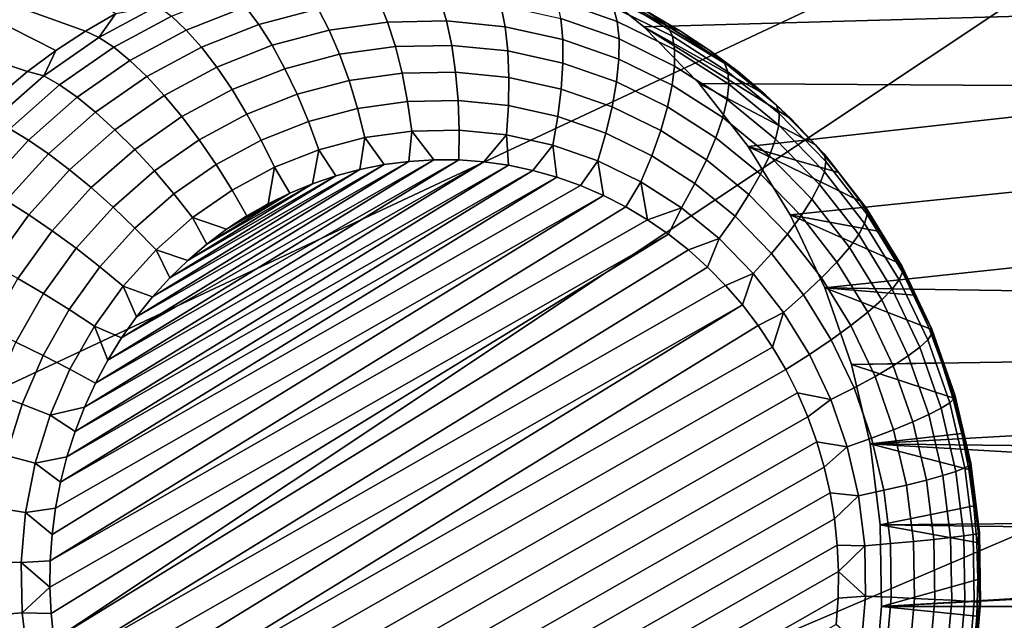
# Model space of a CAD drawing. Header units: metres. Extents: x -22 to 239, y -22 to 22.
# Tile 298 of 325: x 216.237 to 217.6, y 9.044 to 9.876. Entities that reach past the tile are written whole.
import ezdxf

# ---------------------------------------------------------------- set-up
doc = ezdxf.new("R2010")
doc.units = ezdxf.units.M
doc.layers.add('solid_10_151_033_XXX', color=7, linetype='CONTINUOUS')

msp = doc.modelspace()

# ---------------------------------------------------------------- linework, layer by layer
at = {"layer": 'solid_10_151_033_XXX'}
for points in [[(217.055054, 11.525182, 228.631424), (215.114899, 10.037018, 230.053619), (215.390793, 9.776317, 230.154037)], [(217.658005, 10.936286, 228.850876), (217.055054, 11.525182, 228.631424), (215.390793, 9.776317, 230.154037), (215.659378, 9.506945, 230.251785)], [(218.228439, 10.311656, 229.058487), (217.658005, 10.936286, 228.850876), (215.659378, 9.506945, 230.251785), (215.920288, 9.229296, 230.346756)], [(218.228439, 10.311656, 229.058487), (215.920288, 9.229296, 230.346756), (216.173325, 8.943561, 230.438858)], [(218.764389, 9.653443, 229.253571), (218.228439, 10.311656, 229.058487), (216.173325, 8.943561, 230.438858), (216.418396, 8.649867, 230.528046)], [(216.369919, 9.884228, 184.801743), (216.327759, 9.860033, 184.786392), (216.008209, 9.97488, 185.470459), (216.103104, 10.025855, 185.50499)], [(217.192062, 9.83327, 185.100983), (217.151291, 9.860033, 185.086136), (216.925369, 9.993113, 185.804276), (217.016357, 9.934763, 185.837387)], [(217.151291, 9.860033, 185.086136), (217.109116, 9.884228, 185.070786), (216.925369, 9.993113, 185.804276)], [(216.247742, 9.80403, 184.757278), (215.919281, 9.912919, 185.43808), (216.008209, 9.97488, 185.470459), (216.286987, 9.83327, 184.771561)], [(216.286987, 9.83327, 184.771561), (216.008209, 9.97488, 185.470459), (216.327759, 9.860033, 184.786392)], [(217.063919, 9.873321, 184.931168), (216.980865, 9.9024, 184.900955), (216.973557, 9.922642, 184.93689), (217.058701, 9.892828, 184.96788)], [(217.948166, 9.889766, 186.176544), (217.1008, 9.865806, 185.868118), (217.016357, 9.934763, 185.837387)], [(217.268875, 9.772411, 185.128937), (217.231293, 9.80403, 185.115265), (217.016357, 9.934763, 185.837387), (217.1008, 9.865806, 185.868118)], [(217.231293, 9.80403, 185.115265), (217.192062, 9.83327, 185.100983), (217.016357, 9.934763, 185.837387)], [(216.247742, 9.80403, 184.757278), (216.210159, 9.772411, 184.743591), (215.919281, 9.912919, 185.43808)], [(216.549316, 9.893811, 184.743881), (216.467361, 9.861448, 184.71405), (216.447067, 9.880655, 184.74527), (216.531113, 9.913836, 184.775848)], [(216.649963, 9.89085, 184.745392), (216.567749, 9.869153, 184.715469), (216.549316, 9.893811, 184.743881), (216.634171, 9.916205, 184.774765)], [(216.427887, 9.895042, 184.779617), (216.346405, 9.851264, 184.749969), (216.369919, 9.884228, 184.801743)], [(216.447067, 9.880655, 184.74527), (216.367065, 9.83767, 184.716141), (216.346405, 9.851264, 184.749969), (216.427887, 9.895042, 184.779617)], [(216.746017, 9.872549, 184.74939), (216.665176, 9.861224, 184.719971), (216.649963, 9.89085, 184.745392), (216.733948, 9.902616, 184.775955)], [(216.82753, 9.874171, 184.779053), (216.746017, 9.872549, 184.74939), (216.733948, 9.902616, 184.775955), (216.818634, 9.904302, 184.806778)], [(216.908691, 9.866071, 184.808594), (216.82753, 9.874171, 184.779053), (216.818634, 9.904302, 184.806778), (216.902969, 9.895885, 184.837479)], [(216.988495, 9.848351, 184.837646), (216.908691, 9.866071, 184.808594), (216.902969, 9.895885, 184.837479), (216.985886, 9.877475, 184.867645)], [(217.066345, 9.849299, 184.896942), (216.985886, 9.877475, 184.867645), (216.980865, 9.9024, 184.900955), (217.063919, 9.873321, 184.931168)], [(217.133774, 9.866935, 185.036545), (217.050797, 9.90744, 185.006348), (217.065704, 9.905772, 185.054993), (217.109116, 9.884228, 185.070786)], [(217.140167, 9.853057, 184.997528), (217.058701, 9.892828, 184.96788), (217.050797, 9.90744, 185.006348), (217.133774, 9.866935, 185.036545)], [(216.346405, 9.851264, 184.749969), (216.327759, 9.860033, 184.786392), (216.369919, 9.884228, 184.801743)], [(216.567749, 9.869153, 184.715469), (216.488342, 9.837796, 184.686554), (216.467361, 9.861448, 184.71405), (216.549316, 9.893811, 184.743881)], [(216.665176, 9.861224, 184.719971), (216.58606, 9.840341, 184.691162), (216.567749, 9.869153, 184.715469), (216.649963, 9.89085, 184.745392)], [(217.143372, 9.83453, 184.960098), (217.063919, 9.873321, 184.931168), (217.058701, 9.892828, 184.96788), (217.140167, 9.853057, 184.997528)], [(217.948166, 9.889766, 186.176544), (217.981384, 9.78232, 186.188629), (217.177292, 9.787395, 185.895966), (217.1008, 9.865806, 185.868118)], [(217.133774, 9.866935, 185.036545), (217.109116, 9.884228, 185.070786), (217.151291, 9.860033, 185.086136)], [(216.467361, 9.861448, 184.71405), (216.389313, 9.819522, 184.685638), (216.367065, 9.83767, 184.716141), (216.447067, 9.880655, 184.74527)], [(216.58606, 9.840341, 184.691162), (216.509628, 9.810161, 184.663345), (216.488342, 9.837796, 184.686554), (216.567749, 9.869153, 184.715469)], [(216.756805, 9.838734, 184.727142), (216.67952, 9.827906, 184.699005), (216.665176, 9.861224, 184.719971), (216.746017, 9.872549, 184.74939)], [(216.834747, 9.840285, 184.755508), (216.756805, 9.838734, 184.727142), (216.746017, 9.872549, 184.74939), (216.82753, 9.874171, 184.779053)], [(216.912354, 9.83254, 184.783752), (216.834747, 9.840285, 184.755508), (216.82753, 9.874171, 184.779053), (216.908691, 9.866071, 184.808594)], [(217.065933, 9.821233, 184.865829), (216.988495, 9.848351, 184.837646), (216.985886, 9.877475, 184.867645), (217.066345, 9.849299, 184.896942)], [(217.143326, 9.811715, 184.924957), (217.066345, 9.849299, 184.896942), (217.063919, 9.873321, 184.931168), (217.143372, 9.83453, 184.960098)], [(216.286987, 9.83327, 184.771561), (216.327759, 9.860033, 184.786392), (216.346405, 9.851264, 184.749969), (216.270035, 9.798052, 184.722168)], [(216.488342, 9.837796, 184.686554), (216.412735, 9.797174, 184.659042), (216.389313, 9.819522, 184.685638), (216.467361, 9.861448, 184.71405)], [(216.67952, 9.827906, 184.699005), (216.603867, 9.807938, 184.671463), (216.58606, 9.840341, 184.691162), (216.665176, 9.861224, 184.719971)], [(216.988663, 9.815597, 184.811523), (216.912354, 9.83254, 184.783752), (216.908691, 9.866071, 184.808594), (216.988495, 9.848351, 184.837646)], [(217.338531, 9.702473, 185.154282), (217.304657, 9.738521, 185.141953), (217.1008, 9.865806, 185.868118), (217.177292, 9.787395, 185.895966)], [(217.304657, 9.738521, 185.141953), (217.268875, 9.772411, 185.128937), (217.1008, 9.865806, 185.868118)], [(217.21196, 9.816798, 185.065002), (217.133774, 9.866935, 185.036545), (217.151291, 9.860033, 185.086136), (217.192062, 9.83327, 185.100983)], [(217.216934, 9.803829, 185.025482), (217.140167, 9.853057, 184.997528), (217.133774, 9.866935, 185.036545), (217.21196, 9.816798, 185.065002)], [(216.270035, 9.798052, 184.722168), (216.346405, 9.851264, 184.749969), (216.367065, 9.83767, 184.716141), (216.292068, 9.785422, 184.688858)], [(216.603867, 9.807938, 184.671463), (216.530777, 9.779079, 184.644867), (216.509628, 9.810161, 184.663345), (216.58606, 9.840341, 184.691162)], [(216.840164, 9.803304, 184.736572), (216.766129, 9.80183, 184.709625), (216.756805, 9.838734, 184.727142), (216.834747, 9.840285, 184.755508)], [(216.913895, 9.795946, 184.763412), (216.840164, 9.803304, 184.736572), (216.834747, 9.840285, 184.755508), (216.912354, 9.83254, 184.783752)], [(217.062714, 9.789667, 184.83847), (216.988663, 9.815597, 184.811523), (216.988495, 9.848351, 184.837646), (217.065933, 9.821233, 184.865829)], [(217.140045, 9.785058, 184.892807), (217.065933, 9.821233, 184.865829), (217.066345, 9.849299, 184.896942), (217.143326, 9.811715, 184.924957)], [(217.218246, 9.786515, 184.98735), (217.143372, 9.83453, 184.960098), (217.140167, 9.853057, 184.997528), (217.216934, 9.803829, 185.025482)], [(216.270035, 9.798052, 184.722168), (216.247742, 9.80403, 184.757278), (216.286987, 9.83327, 184.771561)], [(216.292068, 9.785422, 184.688858), (216.367065, 9.83767, 184.716141), (216.389313, 9.819522, 184.685638), (216.316177, 9.768561, 184.659027)], [(216.509628, 9.810161, 184.663345), (216.436844, 9.771063, 184.636856), (216.412735, 9.797174, 184.659042), (216.488342, 9.837796, 184.686554)], [(216.692703, 9.791544, 184.682907), (216.620834, 9.772575, 184.656738), (216.603867, 9.807938, 184.671463), (216.67952, 9.827906, 184.699005)], [(216.766129, 9.80183, 184.709625), (216.692703, 9.791544, 184.682907), (216.67952, 9.827906, 184.699005), (216.756805, 9.838734, 184.727142)], [(216.986389, 9.77985, 184.789795), (216.913895, 9.795946, 184.763412), (216.912354, 9.83254, 184.783752), (216.988663, 9.815597, 184.811523)], [(217.215881, 9.765194, 184.95137), (217.143326, 9.811715, 184.924957), (217.143372, 9.83453, 184.960098), (217.218246, 9.786515, 184.98735)], [(217.21196, 9.816798, 185.065002), (217.192062, 9.83327, 185.100983), (217.231293, 9.80403, 185.115265)], [(216.316177, 9.768561, 184.659027), (216.389313, 9.819522, 184.685638), (216.412735, 9.797174, 184.659042), (216.341858, 9.747799, 184.63324)], [(217.056732, 9.755219, 184.815399), (216.986389, 9.77985, 184.789795), (216.988663, 9.815597, 184.811523), (217.062714, 9.789667, 184.83847)], [(217.13356, 9.755077, 184.864258), (217.062714, 9.789667, 184.83847), (217.065933, 9.821233, 184.865829), (217.140045, 9.785058, 184.892807)], [(217.284378, 9.757662, 185.09137), (217.21196, 9.816798, 185.065002), (217.231293, 9.80403, 185.115265), (217.268875, 9.772411, 185.128937)], [(217.28804, 9.745764, 185.051361), (217.216934, 9.803829, 185.025482), (217.21196, 9.816798, 185.065002), (217.284378, 9.757662, 185.09137)], [(216.270035, 9.798052, 184.722168), (216.199738, 9.736074, 184.696579), (216.210159, 9.772411, 184.743591), (216.247742, 9.80403, 184.757278)], [(216.530777, 9.779079, 184.644867), (216.461197, 9.741695, 184.619537), (216.436844, 9.771063, 184.636856), (216.509628, 9.810161, 184.663345)], [(216.620834, 9.772575, 184.656738), (216.551407, 9.745161, 184.63147), (216.530777, 9.779079, 184.644867), (216.603867, 9.807938, 184.671463)], [(216.773773, 9.762559, 184.697205), (216.704468, 9.752849, 184.671982), (216.692703, 9.791544, 184.682907), (216.766129, 9.80183, 184.709625)], [(216.843674, 9.763949, 184.722641), (216.773773, 9.762559, 184.697205), (216.766129, 9.80183, 184.709625), (216.840164, 9.803304, 184.736572)], [(216.913269, 9.757005, 184.747971), (216.843674, 9.763949, 184.722641), (216.840164, 9.803304, 184.736572), (216.913895, 9.795946, 184.763412)], [(217.209869, 9.740281, 184.918213), (217.140045, 9.785058, 184.892807), (217.143326, 9.811715, 184.924957), (217.215881, 9.765194, 184.95137)], [(217.287613, 9.72988, 185.012589), (217.218246, 9.786515, 184.98735), (217.216934, 9.803829, 185.025482), (217.28804, 9.745764, 185.051361)], [(216.292068, 9.785422, 184.688858), (216.223053, 9.724567, 184.663727), (216.199738, 9.736074, 184.696579), (216.270035, 9.798052, 184.722168)], [(216.341858, 9.747799, 184.63324), (216.412735, 9.797174, 184.659042), (216.436844, 9.771063, 184.636856), (216.368637, 9.723538, 184.61203)], [(216.704468, 9.752849, 184.671982), (216.636627, 9.734942, 184.647278), (216.620834, 9.772575, 184.656738), (216.692703, 9.791544, 184.682907)], [(216.981689, 9.74181, 184.772873), (216.913269, 9.757005, 184.747971), (216.913895, 9.795946, 184.763412), (216.986389, 9.77985, 184.789795)], [(217.124039, 9.72236, 184.83989), (217.056732, 9.755219, 184.815399), (217.062714, 9.789667, 184.83847), (217.13356, 9.755077, 184.864258)], [(217.981384, 9.78232, 186.188629), (217.245178, 9.700195, 185.92067), (217.177292, 9.787395, 185.895966)], [(217.338531, 9.702473, 185.154282), (217.177292, 9.787395, 185.895966), (217.245178, 9.700195, 185.92067), (217.370377, 9.664391, 185.165878)], [(217.283081, 9.71032, 184.975815), (217.215881, 9.765194, 184.95137), (217.218246, 9.786515, 184.98735), (217.287613, 9.72988, 185.012589)], [(216.316177, 9.768561, 184.659027), (216.248856, 9.709207, 184.634521), (216.223053, 9.724567, 184.663727), (216.292068, 9.785422, 184.688858)], [(216.551407, 9.745161, 184.63147), (216.485291, 9.709647, 184.607407), (216.461197, 9.741695, 184.619537), (216.530777, 9.779079, 184.644867)], [(216.636627, 9.734942, 184.647278), (216.571091, 9.709064, 184.623428), (216.551407, 9.745161, 184.63147), (216.620834, 9.772575, 184.656738)], [(217.048096, 9.718558, 184.797043), (216.981689, 9.74181, 184.772873), (216.986389, 9.77985, 184.789795), (217.056732, 9.755219, 184.815399)], [(217.200333, 9.712264, 184.888565), (217.13356, 9.755077, 184.864258), (217.140045, 9.785058, 184.892807), (217.209869, 9.740281, 184.918213)], [(217.981384, 9.78232, 186.188629), (218.025757, 9.679392, 186.204773), (217.303406, 9.605561, 185.941864), (217.245178, 9.700195, 185.92067)], [(217.284378, 9.757662, 185.09137), (217.268875, 9.772411, 185.128937), (217.304657, 9.738521, 185.141953)], [(216.341858, 9.747799, 184.63324), (216.276642, 9.690289, 184.609512), (216.248856, 9.709207, 184.634521), (216.316177, 9.768561, 184.659027)], [(216.368637, 9.723538, 184.61203), (216.436844, 9.771063, 184.636856), (216.461197, 9.741695, 184.619537), (216.395966, 9.696255, 184.595795)], [(216.779617, 9.721684, 184.690109), (216.7146, 9.712574, 184.666443), (216.704468, 9.752849, 184.671982), (216.773773, 9.762559, 184.697205)], [(216.8452, 9.722989, 184.713974), (216.779617, 9.721684, 184.690109), (216.773773, 9.762559, 184.697205), (216.843674, 9.763949, 184.722641)], [(216.910492, 9.716473, 184.737732), (216.8452, 9.722989, 184.713974), (216.843674, 9.763949, 184.722641), (216.913269, 9.757005, 184.747971)], [(217.274551, 9.687467, 184.941757), (217.209869, 9.740281, 184.918213), (217.215881, 9.765194, 184.95137), (217.283081, 9.71032, 184.975815)], [(216.368637, 9.723538, 184.61203), (216.305862, 9.668187, 184.589188), (216.276642, 9.690289, 184.609512), (216.341858, 9.747799, 184.63324)], [(216.571091, 9.709064, 184.623428), (216.508682, 9.675541, 184.600708), (216.485291, 9.709647, 184.607407), (216.551407, 9.745161, 184.63147)], [(216.7146, 9.712574, 184.666443), (216.65094, 9.695774, 184.643265), (216.636627, 9.734942, 184.647278), (216.704468, 9.752849, 184.671982)], [(216.974686, 9.702218, 184.761108), (216.910492, 9.716473, 184.737732), (216.913269, 9.757005, 184.747971), (216.981689, 9.74181, 184.772873)], [(217.111633, 9.687541, 184.820175), (217.048096, 9.718558, 184.797043), (217.056732, 9.755219, 184.815399), (217.124039, 9.72236, 184.83989)], [(217.187469, 9.681687, 184.862976), (217.124039, 9.72236, 184.83989), (217.13356, 9.755077, 184.864258), (217.200333, 9.712264, 184.888565)], [(217.350128, 9.690268, 185.115295), (217.284378, 9.757662, 185.09137), (217.304657, 9.738521, 185.141953), (217.338531, 9.702473, 185.154282)], [(217.3526, 9.679591, 185.07486), (217.28804, 9.745764, 185.051361), (217.284378, 9.757662, 185.09137), (217.350128, 9.690268, 185.115295)], [(217.350571, 9.665338, 185.035507), (217.287613, 9.72988, 185.012589), (217.28804, 9.745764, 185.051361), (217.3526, 9.679591, 185.07486)], [(216.395966, 9.696255, 184.595795), (216.461197, 9.741695, 184.619537), (216.485291, 9.709647, 184.607407), (216.42334, 9.666479, 184.584869)], [(216.65094, 9.695774, 184.643265), (216.589462, 9.671495, 184.620895), (216.571091, 9.709064, 184.623428), (216.636627, 9.734942, 184.647278)], [(217.036987, 9.680403, 184.783783), (216.974686, 9.702218, 184.761108), (216.981689, 9.74181, 184.772873), (217.048096, 9.718558, 184.797043)], [(217.262177, 9.661764, 184.911072), (217.200333, 9.712264, 184.888565), (217.209869, 9.740281, 184.918213), (217.274551, 9.687467, 184.941757)], [(216.248856, 9.709207, 184.634521), (216.188202, 9.642203, 184.612442), (216.160873, 9.655872, 184.641098), (216.223053, 9.724567, 184.663727)], [(216.395966, 9.696255, 184.595795), (216.335953, 9.64333, 184.573959), (216.305862, 9.668187, 184.589188), (216.368637, 9.723538, 184.61203)], [(216.775589, 9.679687, 184.685577), (216.741394, 9.675263, 184.673126), (216.7146, 9.712574, 184.666443), (216.779617, 9.721684, 184.690109)], [(216.810043, 9.681804, 184.69812), (216.775589, 9.679687, 184.685577), (216.779617, 9.721684, 184.690109)], [(216.84462, 9.681602, 184.710709), (216.810043, 9.681804, 184.69812), (216.779617, 9.721684, 184.690109), (216.8452, 9.722989, 184.713974)], [(216.84462, 9.681602, 184.710709), (216.8452, 9.722989, 184.713974), (216.910492, 9.716473, 184.737732), (216.87912, 9.679067, 184.723267)], [(217.096603, 9.651301, 184.805466), (217.036987, 9.680403, 184.783783), (217.048096, 9.718558, 184.797043), (217.111633, 9.687541, 184.820175)], [(217.171509, 9.649149, 184.841965), (217.111633, 9.687541, 184.820175), (217.124039, 9.72236, 184.83989), (217.187469, 9.681687, 184.862976)], [(217.344086, 9.647785, 184.998032), (217.283081, 9.71032, 184.975815), (217.287613, 9.72988, 185.012589), (217.350571, 9.665338, 185.035507)], [(216.276642, 9.690289, 184.609512), (216.21788, 9.625371, 184.58812), (216.188202, 9.642203, 184.612442), (216.248856, 9.709207, 184.634521)], [(216.42334, 9.666479, 184.584869), (216.485291, 9.709647, 184.607407), (216.508682, 9.675541, 184.600708), (216.450211, 9.634793, 184.579422)], [(216.589462, 9.671495, 184.620895), (216.530914, 9.640043, 184.599579), (216.508682, 9.675541, 184.600708), (216.571091, 9.709064, 184.623428)], [(216.707672, 9.668586, 184.660858), (216.674576, 9.659725, 184.648819), (216.65094, 9.695774, 184.643265), (216.7146, 9.712574, 184.666443)], [(216.741394, 9.675263, 184.673126), (216.707672, 9.668586, 184.660858), (216.7146, 9.712574, 184.666443)], [(216.913361, 9.674222, 184.735718), (216.87912, 9.679067, 184.723267), (216.910492, 9.716473, 184.737732)], [(216.947174, 9.667099, 184.748032), (216.913361, 9.674222, 184.735718), (216.910492, 9.716473, 184.737732), (216.974686, 9.702218, 184.761108)], [(217.246216, 9.633714, 184.884369), (217.187469, 9.681687, 184.862976), (217.200333, 9.712264, 184.888565), (217.262177, 9.661764, 184.911072)], [(217.333267, 9.627277, 184.963135), (217.274551, 9.687467, 184.941757), (217.283081, 9.71032, 184.975815), (217.344086, 9.647785, 184.998032)], [(216.305862, 9.668187, 184.589188), (216.249298, 9.605703, 184.568604), (216.21788, 9.625371, 184.58812), (216.276642, 9.690289, 184.609512)], [(216.42334, 9.666479, 184.584869), (216.366318, 9.616201, 184.564102), (216.335953, 9.64333, 184.573959), (216.395966, 9.696255, 184.595795)], [(216.642242, 9.648743, 184.637039), (216.610855, 9.635748, 184.62561), (216.589462, 9.671495, 184.620895), (216.65094, 9.695774, 184.643265)], [(216.674576, 9.659725, 184.648819), (216.642242, 9.648743, 184.637039), (216.65094, 9.695774, 184.643265)], [(216.980469, 9.657729, 184.760147), (216.947174, 9.667099, 184.748032), (216.974686, 9.702218, 184.761108)], [(217.013092, 9.646164, 184.772018), (216.980469, 9.657729, 184.760147), (216.974686, 9.702218, 184.761108), (217.036987, 9.680403, 184.783783)], [(217.400101, 9.624402, 185.176697), (217.245178, 9.700195, 185.92067), (217.303406, 9.605561, 185.941864), (217.427567, 9.582643, 185.186691)], [(217.400101, 9.624402, 185.176697), (217.370377, 9.664391, 185.165878), (217.245178, 9.700195, 185.92067)], [(217.350128, 9.690268, 185.115295), (217.338531, 9.702473, 185.154282), (217.370377, 9.664391, 185.165878)], [(217.408371, 9.615463, 185.13649), (217.350128, 9.690268, 185.115295), (217.370377, 9.664391, 185.165878), (217.400101, 9.624402, 185.176697)], [(217.40979, 9.606142, 185.095673), (217.3526, 9.679591, 185.07486), (217.350128, 9.690268, 185.115295), (217.408371, 9.615463, 185.13649)], [(216.326523, 9.339543, 184.522125), (216.87912, 9.679067, 184.723267), (216.913361, 9.674222, 184.735718)], [(216.326523, 9.339543, 184.522125), (216.341705, 9.372617, 184.527664), (216.87912, 9.679067, 184.723267)], [(216.341705, 9.372617, 184.527664), (216.84462, 9.681602, 184.710709), (216.87912, 9.679067, 184.723267)], [(216.341705, 9.372617, 184.527664), (216.358826, 9.404573, 184.53389), (216.84462, 9.681602, 184.710709)], [(216.358826, 9.404573, 184.53389), (216.810043, 9.681804, 184.69812), (216.84462, 9.681602, 184.710709)], [(216.358826, 9.404573, 184.53389), (216.377777, 9.435269, 184.540787), (216.810043, 9.681804, 184.69812)], [(216.377777, 9.435269, 184.540787), (216.775589, 9.679687, 184.685577), (216.810043, 9.681804, 184.69812)], [(216.377777, 9.435269, 184.540787), (216.398483, 9.464577, 184.548325), (216.775589, 9.679687, 184.685577)], [(216.398483, 9.464577, 184.548325), (216.741394, 9.675263, 184.673126), (216.775589, 9.679687, 184.685577)], [(217.044937, 9.632444, 184.783615), (217.013092, 9.646164, 184.772018), (217.036987, 9.680403, 184.783783)], [(217.075943, 9.616608, 184.794891), (217.044937, 9.632444, 184.783615), (217.036987, 9.680403, 184.783783), (217.096603, 9.651301, 184.805466)], [(217.152771, 9.615281, 184.825912), (217.096603, 9.651301, 184.805466), (217.111633, 9.687541, 184.820175), (217.171509, 9.649149, 184.841965)], [(217.226959, 9.603864, 184.862152), (217.171509, 9.649149, 184.841965), (217.187469, 9.681687, 184.862976), (217.246216, 9.633714, 184.884369)], [(217.318314, 9.604213, 184.931503), (217.262177, 9.661764, 184.911072), (217.274551, 9.687467, 184.941757), (217.333267, 9.627277, 184.963135)], [(218.025757, 9.679392, 186.204773), (218.080566, 9.582586, 186.224731), (217.351303, 9.504583, 185.959305), (217.303406, 9.605561, 185.941864)], [(217.406342, 9.593699, 185.055817), (217.350571, 9.665338, 185.035507), (217.3526, 9.679591, 185.07486), (217.40979, 9.606142, 185.095673)], [(216.335953, 9.64333, 184.573959), (216.28186, 9.583585, 184.554276), (216.249298, 9.605703, 184.568604), (216.305862, 9.668187, 184.589188)], [(216.302231, 9.270844, 184.51329), (216.947174, 9.667099, 184.748032), (216.980469, 9.657729, 184.760147)], [(216.302231, 9.270844, 184.51329), (216.313354, 9.305576, 184.517334), (216.947174, 9.667099, 184.748032)], [(216.313354, 9.305576, 184.517334), (216.913361, 9.674222, 184.735718), (216.947174, 9.667099, 184.748032)], [(216.313354, 9.305576, 184.517334), (216.326523, 9.339543, 184.522125), (216.913361, 9.674222, 184.735718)], [(216.450211, 9.634793, 184.579422), (216.396378, 9.587333, 184.55983), (216.366318, 9.616201, 184.564102), (216.42334, 9.666479, 184.584869)], [(216.398483, 9.464577, 184.548325), (216.420776, 9.49232, 184.556442), (216.741394, 9.675263, 184.673126)], [(216.420776, 9.49232, 184.556442), (216.707672, 9.668586, 184.660858), (216.741394, 9.675263, 184.673126)], [(216.420776, 9.49232, 184.556442), (216.444534, 9.518387, 184.565079), (216.707672, 9.668586, 184.660858)], [(216.444534, 9.518387, 184.565079), (216.674576, 9.659725, 184.648819), (216.707672, 9.668586, 184.660858)], [(216.450211, 9.634793, 184.579422), (216.508682, 9.675541, 184.600708), (216.530914, 9.640043, 184.599579), (216.476044, 9.601813, 184.579605)], [(216.580536, 9.620874, 184.614578), (216.551361, 9.604173, 184.603958), (216.530914, 9.640043, 184.599579), (216.589462, 9.671495, 184.620895)], [(216.610855, 9.635748, 184.62561), (216.580536, 9.620874, 184.614578), (216.589462, 9.671495, 184.620895)], [(217.398132, 9.578375, 185.0177), (217.344086, 9.647785, 184.998032), (217.350571, 9.665338, 185.035507), (217.406342, 9.593699, 185.055817)], [(216.293213, 9.235479, 184.51001), (216.980469, 9.657729, 184.760147), (217.013092, 9.646164, 184.772018)], [(216.293213, 9.235479, 184.51001), (216.302231, 9.270844, 184.51329), (216.980469, 9.657729, 184.760147)], [(218.764389, 9.653443, 229.253571), (216.418396, 8.649867, 230.528046), (216.65509, 8.348662, 230.614197)], [(216.444534, 9.518387, 184.565079), (216.469635, 9.542693, 184.574219), (216.674576, 9.659725, 184.648819)], [(216.469635, 9.542693, 184.574219), (216.642242, 9.648743, 184.637039), (216.674576, 9.659725, 184.648819)], [(219.26416, 8.963725, 229.435471), (218.764389, 9.653443, 229.253571), (216.65509, 8.348662, 230.614197), (216.883301, 8.04014, 230.697266)], [(217.105957, 9.598717, 184.805817), (217.075943, 9.616608, 184.794891), (217.096603, 9.651301, 184.805466)], [(217.105957, 9.598717, 184.805817), (217.096603, 9.651301, 184.805466), (217.152771, 9.615281, 184.825912)], [(217.299545, 9.579041, 184.903778), (217.246216, 9.633714, 184.884369), (217.262177, 9.661764, 184.911072), (217.318314, 9.604213, 184.931503)], [(216.366318, 9.616201, 184.564102), (216.314941, 9.559445, 184.54541), (216.28186, 9.583585, 184.554276), (216.335953, 9.64333, 184.573959)], [(216.293213, 9.235479, 184.51001), (217.013092, 9.646164, 184.772018), (217.044937, 9.632444, 184.783615), (216.286316, 9.199636, 184.507492)], [(216.469635, 9.542693, 184.574219), (216.495911, 9.565128, 184.583786), (216.642242, 9.648743, 184.637039)], [(216.476044, 9.601813, 184.579605), (216.530914, 9.640043, 184.599579), (216.551361, 9.604173, 184.603958), (216.523178, 9.585631, 184.593704)], [(216.495911, 9.565128, 184.583786), (216.610855, 9.635748, 184.62561), (216.642242, 9.648743, 184.637039)], [(216.495911, 9.565128, 184.583786), (216.523178, 9.585631, 184.593704), (216.610855, 9.635748, 184.62561)], [(216.523178, 9.585631, 184.593704), (216.580536, 9.620874, 184.614578), (216.610855, 9.635748, 184.62561)], [(217.204803, 9.572795, 184.844849), (217.152771, 9.615281, 184.825912), (217.171509, 9.649149, 184.841965), (217.226959, 9.603864, 184.862152)], [(217.385284, 9.560471, 184.982056), (217.333267, 9.627277, 184.963135), (217.344086, 9.647785, 184.998032), (217.398132, 9.578375, 185.0177)], [(216.249298, 9.605703, 184.568604), (216.199677, 9.536874, 184.550537), (216.166306, 9.553859, 184.569351), (216.21788, 9.625371, 184.58812)], [(216.278946, 9.126929, 184.504807), (216.281555, 9.163418, 184.505768), (217.044937, 9.632444, 184.783615), (217.075943, 9.616608, 184.794891)], [(216.281555, 9.163418, 184.505768), (216.286316, 9.199636, 184.507492), (217.044937, 9.632444, 184.783615)], [(216.476044, 9.601813, 184.579605), (216.425537, 9.557285, 184.561234), (216.396378, 9.587333, 184.55983), (216.450211, 9.634793, 184.579422)], [(217.277313, 9.552256, 184.880463), (217.226959, 9.603864, 184.862152), (217.246216, 9.633714, 184.884369), (217.299545, 9.579041, 184.903778)], [(217.368057, 9.540335, 184.949615), (217.318314, 9.604213, 184.931503), (217.333267, 9.627277, 184.963135), (217.385284, 9.560471, 184.982056)], [(217.408371, 9.615463, 185.13649), (217.400101, 9.624402, 185.176697), (217.427567, 9.582643, 185.186691)], [(216.278946, 9.126929, 184.504807), (217.075943, 9.616608, 184.794891), (217.105957, 9.598717, 184.805817)], [(216.396378, 9.587333, 184.55983), (216.347885, 9.533757, 184.542191), (216.314941, 9.559445, 184.54541), (216.366318, 9.616201, 184.564102)], [(216.523178, 9.585631, 184.593704), (216.551361, 9.604173, 184.603958), (216.580536, 9.620874, 184.614578)], [(217.134872, 9.578835, 184.816345), (217.105957, 9.598717, 184.805817), (217.152771, 9.615281, 184.825912)], [(217.162598, 9.55702, 184.826431), (217.134872, 9.578835, 184.816345), (217.152771, 9.615281, 184.825912), (217.204803, 9.572795, 184.844849)], [(217.458374, 9.534191, 185.154694), (217.408371, 9.615463, 185.13649), (217.427567, 9.582643, 185.186691), (217.452713, 9.539253, 185.195847)], [(217.458878, 9.526342, 185.113541), (217.40979, 9.606142, 185.095673), (217.408371, 9.615463, 185.13649), (217.458374, 9.534191, 185.154694)], [(216.28186, 9.583585, 184.554276), (216.234406, 9.517772, 184.537003), (216.199677, 9.536874, 184.550537), (216.249298, 9.605703, 184.568604)], [(216.278946, 9.126929, 184.504807), (217.105957, 9.598717, 184.805817), (217.134872, 9.578835, 184.816345), (216.278488, 9.090323, 184.504654)], [(216.425537, 9.557285, 184.561234), (216.476044, 9.601813, 184.579605), (216.495911, 9.565128, 184.583786), (216.469635, 9.542693, 184.574219)], [(216.476044, 9.601813, 184.579605), (216.523178, 9.585631, 184.593704), (216.495911, 9.565128, 184.583786)], [(217.252029, 9.524376, 184.862045), (217.204803, 9.572795, 184.844849), (217.226959, 9.603864, 184.862152), (217.277313, 9.552256, 184.880463)], [(217.346786, 9.518359, 184.920975), (217.299545, 9.579041, 184.903778), (217.318314, 9.604213, 184.931503), (217.368057, 9.540335, 184.949615)], [(217.475449, 9.494382, 185.204117), (217.452713, 9.539253, 185.195847), (217.303406, 9.605561, 185.941864), (217.351303, 9.504583, 185.959305)], [(217.452713, 9.539253, 185.195847), (217.427567, 9.582643, 185.186691), (217.303406, 9.605561, 185.941864)], [(217.454239, 9.515864, 185.073242), (217.406342, 9.593699, 185.055817), (217.40979, 9.606142, 185.095673), (217.458878, 9.526342, 185.113541)], [(216.314941, 9.559445, 184.54541), (216.269867, 9.496925, 184.529007), (216.234406, 9.517772, 184.537003), (216.28186, 9.583585, 184.554276)], [(216.425537, 9.557285, 184.561234), (216.380035, 9.507021, 184.544662), (216.347885, 9.533757, 184.542191), (216.396378, 9.587333, 184.55983)], [(218.080566, 9.582586, 186.224731), (218.14537, 9.492719, 186.248306), (217.351303, 9.504583, 185.959305)], [(217.444519, 9.502962, 185.034576), (217.398132, 9.578375, 185.0177), (217.406342, 9.593699, 185.055817), (217.454239, 9.515864, 185.073242)], [(216.280212, 9.053733, 184.50528), (216.278488, 9.090323, 184.504654), (217.134872, 9.578835, 184.816345)], [(216.284103, 9.017277, 184.506699), (216.280212, 9.053733, 184.50528), (217.134872, 9.578835, 184.816345), (217.162598, 9.55702, 184.826431)], [(217.188965, 9.533383, 184.836029), (217.162598, 9.55702, 184.826431), (217.204803, 9.572795, 184.844849)], [(217.213882, 9.508027, 184.845108), (217.188965, 9.533383, 184.836029), (217.204803, 9.572795, 184.844849), (217.252029, 9.524376, 184.862045)], [(217.321899, 9.494973, 184.896698), (217.277313, 9.552256, 184.880463), (217.299545, 9.579041, 184.903778), (217.346786, 9.518359, 184.920975)], [(217.429932, 9.487886, 184.998322), (217.385284, 9.560471, 184.982056), (217.398132, 9.578375, 185.0177), (217.444519, 9.502962, 185.034576)], [(216.347885, 9.533757, 184.542191), (216.305328, 9.474741, 184.526703), (216.269867, 9.496925, 184.529007), (216.314941, 9.559445, 184.54541)], [(216.290161, 8.981152, 184.508896), (216.284103, 9.017277, 184.506699), (217.162598, 9.55702, 184.826431), (217.188965, 9.533383, 184.836029)], [(216.380035, 9.507021, 184.544662), (216.425537, 9.557285, 184.561234), (216.444534, 9.518387, 184.565079), (216.420776, 9.49232, 184.556442)], [(216.425537, 9.557285, 184.561234), (216.469635, 9.542693, 184.574219), (216.444534, 9.518387, 184.565079)], [(217.410751, 9.470932, 184.965149), (217.368057, 9.540335, 184.949615), (217.385284, 9.560471, 184.982056), (217.429932, 9.487886, 184.998322)], [(217.293884, 9.470633, 184.877274), (217.252029, 9.524376, 184.862045), (217.277313, 9.552256, 184.880463), (217.321899, 9.494973, 184.896698)], [(217.38736, 9.452428, 184.93573), (217.346786, 9.518359, 184.920975), (217.368057, 9.540335, 184.949615), (217.410751, 9.470932, 184.965149)], [(216.290161, 8.981152, 184.508896), (217.188965, 9.533383, 184.836029), (217.213882, 9.508027, 184.845108)], [(216.380035, 9.507021, 184.544662), (216.340118, 9.451651, 184.530136), (216.305328, 9.474741, 184.526703), (216.347885, 9.533757, 184.542191)], [(217.458374, 9.534191, 185.154694), (217.452713, 9.539253, 185.195847), (217.475449, 9.494382, 185.204117)], [(217.499512, 9.447472, 185.169662), (217.458374, 9.534191, 185.154694), (217.475449, 9.494382, 185.204117)], [(217.499268, 9.441195, 185.128235), (217.458878, 9.526342, 185.113541), (217.458374, 9.534191, 185.154694), (217.499512, 9.447472, 185.169662)], [(216.269867, 9.496925, 184.529007), (216.231644, 9.429427, 184.515091), (216.194183, 9.446719, 184.522354), (216.234406, 9.517772, 184.537003)], [(217.237259, 9.481037, 184.853607), (217.213882, 9.508027, 184.845108), (217.252029, 9.524376, 184.862045)], [(217.258957, 9.452551, 184.861511), (217.237259, 9.481037, 184.853607), (217.252029, 9.524376, 184.862045), (217.293884, 9.470633, 184.877274)], [(217.360199, 9.432737, 184.910645), (217.321899, 9.494973, 184.896698), (217.346786, 9.518359, 184.920975), (217.38736, 9.452428, 184.93573)], [(217.482697, 9.422495, 185.048477), (217.444519, 9.502962, 185.034576), (217.454239, 9.515864, 185.073242), (217.493637, 9.432815, 185.087585)], [(217.493637, 9.432815, 185.087585), (217.454239, 9.515864, 185.073242), (217.458878, 9.526342, 185.113541), (217.499268, 9.441195, 185.128235)], [(216.290161, 8.981152, 184.508896), (217.213882, 9.508027, 184.845108), (217.237259, 9.481037, 184.853607), (216.29834, 8.945511, 184.511871)], [(216.340118, 9.451651, 184.530136), (216.380035, 9.507021, 184.544662), (216.398483, 9.464577, 184.548325), (216.377777, 9.435269, 184.540787)], [(216.380035, 9.507021, 184.544662), (216.420776, 9.49232, 184.556442), (216.398483, 9.464577, 184.548325)], [(218.14537, 9.492719, 186.248306), (218.21907, 9.411297, 186.275131), (217.388336, 9.398416, 185.972778), (217.351303, 9.504583, 185.959305)], [(217.513382, 9.400803, 185.217926), (217.495697, 9.448179, 185.211487), (217.351303, 9.504583, 185.959305), (217.388336, 9.398416, 185.972778)], [(217.495697, 9.448179, 185.211487), (217.475449, 9.494382, 185.204117), (217.351303, 9.504583, 185.959305)], [(217.466675, 9.410438, 185.011688), (217.429932, 9.487886, 184.998322), (217.444519, 9.502962, 185.034576), (217.482697, 9.422495, 185.048477)], [(216.305328, 9.474741, 184.526703), (216.269257, 9.411025, 184.513565), (216.231644, 9.429427, 184.515091), (216.269867, 9.496925, 184.529007)], [(217.329803, 9.412243, 184.89035), (217.293884, 9.470633, 184.877274), (217.321899, 9.494973, 184.896698), (217.360199, 9.432737, 184.910645)], [(217.445877, 9.396877, 184.977936), (217.410751, 9.470932, 184.965149), (217.429932, 9.487886, 184.998322), (217.466675, 9.410438, 185.011688)], [(217.499512, 9.447472, 185.169662), (217.475449, 9.494382, 185.204117), (217.495697, 9.448179, 185.211487)], [(216.340118, 9.451651, 184.530136), (216.306274, 9.391871, 184.517822), (216.269257, 9.411025, 184.513565), (216.305328, 9.474741, 184.526703)], [(216.308609, 8.910478, 184.51561), (216.29834, 8.945511, 184.511871), (217.237259, 9.481037, 184.853607)], [(216.320938, 8.876229, 184.520096), (216.308609, 8.910478, 184.51561), (217.237259, 9.481037, 184.853607), (217.258957, 9.452551, 184.861511)], [(217.278915, 9.422686, 184.868774), (217.258957, 9.452551, 184.861511), (217.293884, 9.470633, 184.877274)], [(217.297073, 9.391533, 184.875381), (217.278915, 9.422686, 184.868774), (217.293884, 9.470633, 184.877274), (217.329803, 9.412243, 184.89035)], [(217.420731, 9.382079, 184.947876), (217.38736, 9.452428, 184.93573), (217.410751, 9.470932, 184.965149), (217.445877, 9.396877, 184.977936)], [(216.306274, 9.391871, 184.517822), (216.340118, 9.451651, 184.530136), (216.358826, 9.404573, 184.53389), (216.341705, 9.372617, 184.527664)], [(216.320938, 8.876229, 184.520096), (217.258957, 9.452551, 184.861511), (217.278915, 9.422686, 184.868774)], [(216.340118, 9.451651, 184.530136), (216.377777, 9.435269, 184.540787), (216.358826, 9.404573, 184.53389)], [(217.391693, 9.36633, 184.922104), (217.360199, 9.432737, 184.910645), (217.38736, 9.452428, 184.93573), (217.420731, 9.382079, 184.947876)], [(217.499512, 9.447472, 185.169662), (217.495697, 9.448179, 185.211487), (217.513382, 9.400803, 185.217926)], [(217.530457, 9.351768, 185.139587), (217.499268, 9.441195, 185.128235), (217.499512, 9.447472, 185.169662), (217.531265, 9.356396, 185.181213)], [(217.531265, 9.356396, 185.181213), (217.499512, 9.447472, 185.169662), (217.513382, 9.400803, 185.217926)], [(217.35936, 9.349939, 184.901108), (217.329803, 9.412243, 184.89035), (217.360199, 9.432737, 184.910645), (217.391693, 9.36633, 184.922104)], [(217.512161, 9.337986, 185.059204), (217.482697, 9.422495, 185.048477), (217.493637, 9.432815, 185.087585), (217.524048, 9.345592, 185.098648)], [(217.524048, 9.345592, 185.098648), (217.493637, 9.432815, 185.087585), (217.499268, 9.441195, 185.128235), (217.530457, 9.351768, 185.139587)], [(216.269257, 9.411025, 184.513565), (216.240097, 9.34341, 184.50296), (216.20076, 9.357799, 184.503845), (216.231644, 9.429427, 184.515091)], [(216.320938, 8.876229, 184.520096), (217.278915, 9.422686, 184.868774), (217.297073, 9.391533, 184.875381), (216.335266, 8.842899, 184.525314)], [(217.495041, 9.329099, 185.022018), (217.466675, 9.410438, 185.011688), (217.482697, 9.422495, 185.048477), (217.512161, 9.337986, 185.059204)], [(216.306274, 9.391871, 184.517822), (216.278915, 9.328436, 184.507858), (216.240097, 9.34341, 184.50296), (216.269257, 9.411025, 184.513565)], [(217.313354, 9.359222, 184.881302), (217.297073, 9.391533, 184.875381), (217.329803, 9.412243, 184.89035), (217.35936, 9.349939, 184.901108)], [(218.21907, 9.411297, 186.275131), (218.30098, 9.339068, 186.304947), (217.413895, 9.288718, 185.982086), (217.388336, 9.398416, 185.972778)], [(217.473007, 9.319103, 184.987808), (217.445877, 9.396877, 184.977936), (217.466675, 9.410438, 185.011688), (217.495041, 9.329099, 185.022018)], [(216.278915, 9.328436, 184.507858), (216.306274, 9.391871, 184.517822), (216.341705, 9.372617, 184.527664), (216.326523, 9.339543, 184.522125)], [(216.335266, 8.842899, 184.525314), (217.297073, 9.391533, 184.875381), (217.313354, 9.359222, 184.881302), (216.351532, 8.81059, 184.531235)], [(217.528458, 9.352411, 185.223419), (217.513382, 9.400803, 185.217926), (217.388336, 9.398416, 185.972778)], [(217.540848, 9.303169, 185.227921), (217.528458, 9.352411, 185.223419), (217.388336, 9.398416, 185.972778), (217.413895, 9.288718, 185.982086)], [(217.446487, 9.308196, 184.95726), (217.420731, 9.382079, 184.947876), (217.445877, 9.396877, 184.977936), (217.473007, 9.319103, 184.987808)], [(217.531265, 9.356396, 185.181213), (217.513382, 9.400803, 185.217926), (217.528458, 9.352411, 185.223419)], [(217.416016, 9.296588, 184.930954), (217.391693, 9.36633, 184.922104), (217.420731, 9.382079, 184.947876), (217.446487, 9.308196, 184.95726)], [(217.382172, 9.284506, 184.909409), (217.35936, 9.349939, 184.901108), (217.391693, 9.36633, 184.922104), (217.416016, 9.296588, 184.930954)], [(216.240097, 9.34341, 184.50296), (216.218246, 9.272749, 184.49501), (216.177612, 9.282942, 184.495422), (216.20076, 9.357799, 184.503845)], [(216.351532, 8.81059, 184.531235), (217.313354, 9.359222, 184.881302), (217.327682, 9.325892, 184.88652), (216.36969, 8.779436, 184.537842)], [(217.327682, 9.325892, 184.88652), (217.313354, 9.359222, 184.881302), (217.35936, 9.349939, 184.901108)], [(217.340012, 9.291645, 184.891006), (217.327682, 9.325892, 184.88652), (217.35936, 9.349939, 184.901108), (217.382172, 9.284506, 184.909409)], [(217.54509, 9.255295, 185.106308), (217.524048, 9.345592, 185.098648), (217.530457, 9.351768, 185.139587), (217.552032, 9.259191, 185.147446)], [(217.531265, 9.356396, 185.181213), (217.528458, 9.352411, 185.223419), (217.540848, 9.303169, 185.227921)], [(217.552032, 9.259191, 185.147446), (217.530457, 9.351768, 185.139587), (217.531265, 9.356396, 185.181213), (217.553238, 9.262109, 185.189224)], [(217.553238, 9.262109, 185.189224), (217.531265, 9.356396, 185.181213), (217.540848, 9.303169, 185.227921)], [(216.278915, 9.328436, 184.507858), (216.258423, 9.26214, 184.500397), (216.218246, 9.272749, 184.49501), (216.240097, 9.34341, 184.50296)], [(216.278915, 9.328436, 184.507858), (216.326523, 9.339543, 184.522125), (216.313354, 9.305576, 184.517334)], [(218.30098, 9.339068, 186.304947), (218.389923, 9.277093, 186.337326), (217.413895, 9.288718, 185.982086)], [(217.514664, 9.244892, 185.02916), (217.495041, 9.329099, 185.022018), (217.512161, 9.337986, 185.059204), (217.532547, 9.250497, 185.06662)], [(217.532547, 9.250497, 185.06662), (217.512161, 9.337986, 185.059204), (217.524048, 9.345592, 185.098648), (217.54509, 9.255295, 185.106308)], [(216.258423, 9.26214, 184.500397), (216.278915, 9.328436, 184.507858), (216.313354, 9.305576, 184.517334), (216.302231, 9.270844, 184.51329)], [(216.36969, 8.779436, 184.537842), (217.327682, 9.325892, 184.88652), (217.340012, 9.291645, 184.891006), (216.389664, 8.749571, 184.545105)], [(217.49176, 9.238587, 184.994644), (217.473007, 9.319103, 184.987808), (217.495041, 9.329099, 185.022018), (217.514664, 9.244892, 185.02916)], [(217.46431, 9.231708, 184.963745), (217.446487, 9.308196, 184.95726), (217.473007, 9.319103, 184.987808), (217.49176, 9.238587, 184.994644)], [(217.397964, 9.216765, 184.915161), (217.382172, 9.284506, 184.909409), (217.416016, 9.296588, 184.930954), (217.432846, 9.224386, 184.937073)], [(217.550537, 9.253243, 185.231445), (217.540848, 9.303169, 185.227921), (217.413895, 9.288718, 185.982086)], [(217.432846, 9.224386, 184.937073), (217.416016, 9.296588, 184.930954), (217.446487, 9.308196, 184.95726), (217.46431, 9.231708, 184.963745)], [(217.553238, 9.262109, 185.189224), (217.540848, 9.303169, 185.227921), (217.550537, 9.253243, 185.231445)], [(216.389664, 8.749571, 184.545105), (217.340012, 9.291645, 184.891006), (217.350281, 9.256611, 184.894745), (216.411362, 8.721085, 184.553009)], [(217.350281, 9.256611, 184.894745), (217.340012, 9.291645, 184.891006), (217.382172, 9.284506, 184.909409)], [(217.358459, 9.22097, 184.89772), (217.350281, 9.256611, 184.894745), (217.382172, 9.284506, 184.909409), (217.397964, 9.216765, 184.915161)], [(218.484833, 9.226109, 186.371872), (218.584579, 9.186727, 186.408173), (217.427795, 9.176414, 185.987137), (217.413895, 9.288718, 185.982086)], [(217.55748, 9.202803, 185.233978), (217.550537, 9.253243, 185.231445), (217.413895, 9.288718, 185.982086), (217.427795, 9.176414, 185.987137)], [(218.389923, 9.277093, 186.337326), (218.484833, 9.226109, 186.371872), (217.413895, 9.288718, 185.982086)], [(216.258423, 9.26214, 184.500397), (216.245026, 9.193819, 184.495529), (216.203979, 9.199928, 184.489807), (216.218246, 9.272749, 184.49501)], [(216.258423, 9.26214, 184.500397), (216.302231, 9.270844, 184.51329), (216.293213, 9.235479, 184.51001)], [(216.245026, 9.193819, 184.495529), (216.258423, 9.26214, 184.500397), (216.293213, 9.235479, 184.51001), (216.286316, 9.199636, 184.507492)], [(216.411362, 8.721085, 184.553009), (217.350281, 9.256611, 184.894745), (217.358459, 9.22097, 184.89772), (216.434738, 8.694096, 184.561523)], [(217.54361, 9.161129, 185.070648), (217.532547, 9.250497, 185.06662), (217.54509, 9.255295, 185.106308), (217.556503, 9.163057, 185.110458)], [(217.556503, 9.163057, 185.110458), (217.54509, 9.255295, 185.106308), (217.552032, 9.259191, 185.147446), (217.563721, 9.164623, 185.151703)], [(217.553238, 9.262109, 185.189224), (217.550537, 9.253243, 185.231445), (217.55748, 9.202803, 185.233978)], [(217.563721, 9.164623, 185.151703), (217.552032, 9.259191, 185.147446), (217.553238, 9.262109, 185.189224), (217.565155, 9.165796, 185.193558)], [(217.565155, 9.165796, 185.193558), (217.553238, 9.262109, 185.189224), (217.55748, 9.202803, 185.233978)], [(217.501938, 9.156342, 184.998337), (217.49176, 9.238587, 184.994644), (217.514664, 9.244892, 185.02916), (217.525299, 9.158876, 185.03302)], [(217.525299, 9.158876, 185.03302), (217.514664, 9.244892, 185.02916), (217.532547, 9.250497, 185.06662), (217.54361, 9.161129, 185.070648)], [(217.441971, 9.150634, 184.940399), (217.432846, 9.224386, 184.937073), (217.46431, 9.231708, 184.963745), (217.473984, 9.153577, 184.96727)], [(217.473984, 9.153577, 184.96727), (217.46431, 9.231708, 184.963745), (217.49176, 9.238587, 184.994644), (217.501938, 9.156342, 184.998337)], [(216.434738, 8.694096, 184.561523), (217.358459, 9.22097, 184.89772), (217.364502, 9.184846, 184.899933), (216.459656, 8.668739, 184.570587)], [(217.364502, 9.184846, 184.899933), (217.358459, 9.22097, 184.89772), (217.397964, 9.216765, 184.915161)], [(217.368408, 9.148389, 184.901337), (217.364502, 9.184846, 184.899933), (217.397964, 9.216765, 184.915161), (217.406525, 9.147571, 184.918274)], [(217.406525, 9.147571, 184.918274), (217.397964, 9.216765, 184.915161), (217.432846, 9.224386, 184.937073), (217.441971, 9.150634, 184.940399)], [(216.245026, 9.193819, 184.495529), (216.238907, 9.124331, 184.493301), (216.197449, 9.125865, 184.487427), (216.203979, 9.199928, 184.489807)], [(216.245026, 9.193819, 184.495529), (216.286316, 9.199636, 184.507492), (216.281555, 9.163418, 184.505768)], [(217.561661, 9.152019, 185.235504), (217.55748, 9.202803, 185.233978), (217.427795, 9.176414, 185.987137)], [(217.565155, 9.165796, 185.193558), (217.55748, 9.202803, 185.233978), (217.561661, 9.152019, 185.235504)], [(216.238907, 9.124331, 184.493301), (216.245026, 9.193819, 184.495529), (216.281555, 9.163418, 184.505768), (216.278946, 9.126929, 184.504807)], [(218.584579, 9.186727, 186.408173), (218.687683, 9.159515, 186.445709), (217.427795, 9.176414, 185.987137)], [(216.459656, 8.668739, 184.570587), (217.364502, 9.184846, 184.899933), (217.368408, 9.148389, 184.901337), (216.486023, 8.645102, 184.580185)], [(218.687683, 9.159515, 186.445709), (218.793213, 9.144731, 186.484116), (217.429779, 9.06338, 185.987854), (217.427795, 9.176414, 185.987137)], [(217.563049, 9.101061, 185.236008), (217.561661, 9.152019, 185.235504), (217.427795, 9.176414, 185.987137), (217.429779, 9.06338, 185.987854)], [(217.503403, 9.073401, 184.998871), (217.501938, 9.156342, 184.998337), (217.525299, 9.158876, 185.03302), (217.526825, 9.072133, 185.033585)], [(217.526825, 9.072133, 185.033585), (217.525299, 9.158876, 185.03302), (217.54361, 9.161129, 185.070648), (217.545197, 9.071006, 185.071228)], [(217.545197, 9.071006, 185.071228), (217.54361, 9.161129, 185.070648), (217.556503, 9.163057, 185.110458), (217.558136, 9.070041, 185.111053)], [(217.558136, 9.070041, 185.111053), (217.556503, 9.163057, 185.110458), (217.563721, 9.164623, 185.151703), (217.565399, 9.069258, 185.152313)], [(217.566864, 9.06867, 185.194168), (217.565155, 9.165796, 185.193558), (217.561661, 9.152019, 185.235504), (217.563049, 9.101061, 185.236008)], [(217.565399, 9.069258, 185.152313), (217.563721, 9.164623, 185.151703), (217.565155, 9.165796, 185.193558), (217.566864, 9.06867, 185.194168)], [(216.486023, 8.645102, 184.580185), (217.368408, 9.148389, 184.901337), (217.370117, 9.111799, 184.901978), (216.513748, 8.623286, 184.590271)], [(217.370117, 9.111799, 184.901978), (217.368408, 9.148389, 184.901337), (217.406525, 9.147571, 184.918274)], [(217.370117, 9.111799, 184.901978), (217.406525, 9.147571, 184.918274), (217.407745, 9.07779, 184.918716)], [(217.407745, 9.07779, 184.918716), (217.406525, 9.147571, 184.918274), (217.441971, 9.150634, 184.940399), (217.443268, 9.076258, 184.940872)], [(217.443268, 9.076258, 184.940872), (217.441971, 9.150634, 184.940399), (217.473984, 9.153577, 184.96727), (217.475372, 9.074785, 184.967773)], [(217.475372, 9.074785, 184.967773), (217.473984, 9.153577, 184.96727), (217.501938, 9.156342, 184.998337), (217.503403, 9.073401, 184.998871)], [(218.793213, 9.144731, 186.484116), (218.899399, 9.142619, 186.522766), (217.429779, 9.06338, 185.987854)], [(225.410034, 9.06338, 188.892441), (217.429779, 9.06338, 185.987854), (218.899399, 9.142619, 186.522766)], [(216.238907, 9.124331, 184.493301), (216.240128, 9.054552, 184.493744), (216.198761, 9.051489, 184.487915), (216.197449, 9.125865, 184.487427)], [(216.238907, 9.124331, 184.493301), (216.278946, 9.126929, 184.504807), (216.278488, 9.090323, 184.504654)], [(216.238907, 9.124331, 184.493301), (216.278488, 9.090323, 184.504654), (216.240128, 9.054552, 184.493744)], [(216.513748, 8.623286, 184.590271), (217.370117, 9.111799, 184.901978), (217.369675, 9.075193, 184.90181), (216.542664, 8.603405, 184.6008)], [(217.369675, 9.075193, 184.90181), (217.370117, 9.111799, 184.901978), (217.407745, 9.07779, 184.918716)], [(217.561661, 9.050104, 185.235504), (217.563049, 9.101061, 185.236008), (217.429779, 9.06338, 185.987854)], [(217.566864, 9.06867, 185.194168), (217.563049, 9.101061, 185.236008), (217.561661, 9.050104, 185.235504)], [(216.240128, 9.054552, 184.493744), (216.278488, 9.090323, 184.504654), (216.280212, 9.053733, 184.50528)], [(217.367065, 9.038705, 184.900864), (217.369675, 9.075193, 184.90181), (217.407745, 9.07779, 184.918716), (217.401627, 9.008303, 184.916489)], [(217.401627, 9.008303, 184.916489), (217.407745, 9.07779, 184.918716), (217.443268, 9.076258, 184.940872), (217.436752, 9.002193, 184.938507)], [(216.542664, 8.603405, 184.6008), (217.369675, 9.075193, 184.90181), (217.367065, 9.038705, 184.900864), (216.572678, 8.585514, 184.611725)], [(225.410034, 9.06338, 188.892441), (225.419968, 8.950665, 188.896042), (217.419846, 8.950665, 185.984253), (217.429779, 9.06338, 185.987854)], [(217.55748, 8.999319, 185.233978), (217.561661, 9.050104, 185.235504), (217.429779, 9.06338, 185.987854), (217.419846, 8.950665, 185.984253)], [(217.436752, 9.002193, 184.938507), (217.443268, 9.076258, 184.940872), (217.475372, 9.074785, 184.967773), (217.468445, 8.996324, 184.965256)], [(217.468445, 8.996324, 184.965256), (217.475372, 9.074785, 184.967773), (217.503403, 9.073401, 184.998871), (217.496124, 8.990808, 184.996216)], [(217.496124, 8.990808, 184.996216), (217.503403, 9.073401, 184.998871), (217.526825, 9.072133, 185.033585), (217.519211, 8.985754, 185.030807)], [(217.519211, 8.985754, 185.030807), (217.526825, 9.072133, 185.033585), (217.545197, 9.071006, 185.071228), (217.537277, 8.98126, 185.068344)], [(217.537277, 8.98126, 185.068344), (217.545197, 9.071006, 185.071228), (217.558136, 9.070041, 185.111053), (217.549973, 8.977414, 185.108078)], [(217.549973, 8.977414, 185.108078), (217.558136, 9.070041, 185.111053), (217.565399, 9.069258, 185.152313), (217.557037, 8.974291, 185.149261)], [(217.557037, 8.974291, 185.149261), (217.565399, 9.069258, 185.152313), (217.566864, 9.06867, 185.194168), (217.558334, 8.971951, 185.191071)], [(217.558334, 8.971951, 185.191071), (217.566864, 9.06867, 185.194168), (217.561661, 9.050104, 185.235504), (217.55748, 8.999319, 185.233978)], [(216.240128, 9.054552, 184.493744), (216.248688, 8.985356, 184.496857), (216.207886, 8.977736, 184.491226), (216.198761, 9.051489, 184.487915)], [(216.248688, 8.985356, 184.496857), (216.240128, 9.054552, 184.493744), (216.280212, 9.053733, 184.50528), (216.284103, 9.017277, 184.506699)]]:
    msp.add_3dface(points, dxfattribs=at)

doc.saveas('drawing.dxf')
